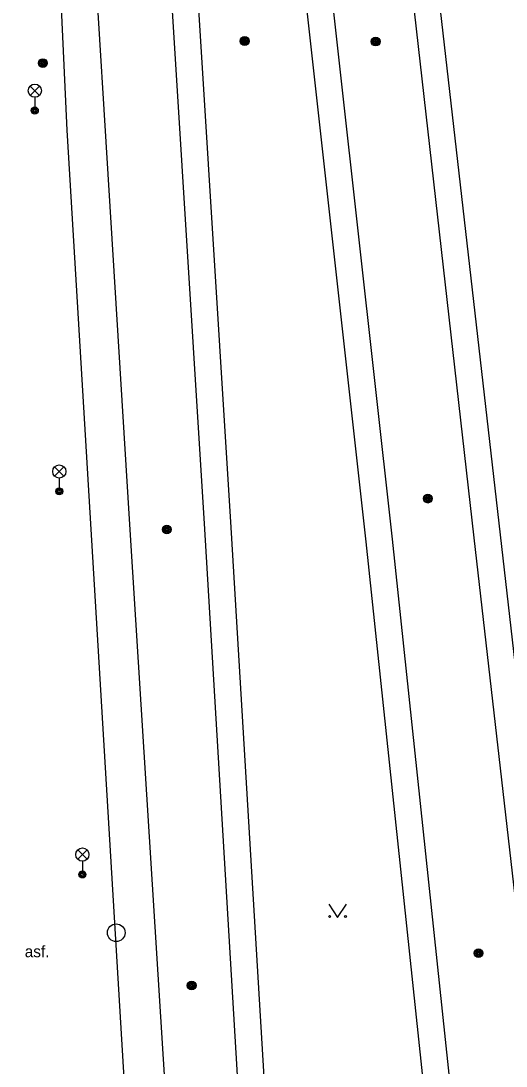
# Model space of a CAD drawing. Extents: x -599951 to -598963, y -1164095 to -1162939.
# Drawn here: x -599212.4 to -599184.9, y -1163646.4 to -1163587.2 of the extents above; entities that cross this region are included whole.
import ezdxf

# ---------------------------------------------------------------- set-up
doc = ezdxf.new("R2010")
doc.units = 0
for name, color, linetype in [('Level 11', 7, 'Continuous'), ('Level 13', 7, 'Continuous'), ('Level 25', 7, 'Continuous'), ('Level 27', 7, 'Continuous'), ('Level 33', 7, 'Continuous'), ('Level 36', 7, 'Continuous'), ('Level 40', 7, 'Continuous')]:
    doc.layers.add(name, color=color, linetype=linetype)

msp = doc.modelspace()

# ---------------------------------------------------------------- linework, layer by layer
at = {"layer": 'Level 11'}
for points in [[(-599206.17, -1163653.7), (-599209.8, -1163593.38), (-599213.54, -1163512.63), (-599213.84, -1163496.33), (-599214.13, -1163485.25)], [(-599189.36, -1163823.61), (-599189.69, -1163796.53), (-599191.33, -1163764.7), (-599192.09, -1163753.19), (-599195.83, -1163693.59), (-599200.49, -1163615.9), (-599203.73, -1163564.1), (-599205.07, -1163538.8), (-599205.4, -1163502.64)], [(-599205.4, -1163502.64), (-599201.6, -1163538.16), (-599192.85, -1163616.71), (-599185.42, -1163686.81), (-599180.49, -1163729.19)], [(-599176.47, -1163692.74), (-599177.25, -1163685.88), (-599185.21, -1163616.31), (-599194.22, -1163537.61)]]:
    msp.add_lwpolyline(points, dxfattribs=at)
at = {"layer": 'Level 13'}
for points in [[(-599191.12, -1163824.29), (-599191.19, -1163796.58), (-599192.83, -1163764.79), (-599193.59, -1163753.29), (-599197.33, -1163693.68), (-599201.99, -1163615.99), (-599205.23, -1163564.19), (-599206.57, -1163538.85), (-599206.81, -1163512.73), (-599206.44, -1163495.99), (-599204.7, -1163459.51)], [(-599191.12, -1163824.29), (-599191.19, -1163796.58), (-599192.83, -1163764.79), (-599193.59, -1163753.29), (-599197.33, -1163693.68), (-599201.99, -1163615.99), (-599205.23, -1163564.19), (-599206.57, -1163538.85), (-599206.81, -1163512.73), (-599206.44, -1163495.99), (-599204.7, -1163459.51)], [(-599177.23, -1163699.28), (-599178.74, -1163686.05), (-599186.7, -1163616.48), (-599195.66, -1163537.6), (-599200.41, -1163495.95), (-599204.7, -1163459.51)], [(-599208.62, -1163460.66), (-599210.47, -1163495.7), (-599211.19, -1163512.78), (-599210.75, -1163539.06), (-599209.44, -1163564.41), (-599206.24, -1163616.03), (-599201.34, -1163693.72), (-599197.51, -1163753.71), (-599196.88, -1163764.86), (-599195.14, -1163797.79), (-599195.48, -1163824.85)], [(-599208.62, -1163460.66), (-599210.47, -1163495.7), (-599211.19, -1163512.78), (-599210.75, -1163539.06), (-599209.44, -1163564.41), (-599206.24, -1163616.03), (-599201.34, -1163693.72), (-599197.51, -1163753.71), (-599196.88, -1163764.86), (-599195.14, -1163797.79), (-599195.48, -1163824.85)], [(-599208.62, -1163460.66), (-599204.63, -1163495.77), (-599200.11, -1163538), (-599191.36, -1163616.55), (-599183.93, -1163686.65), (-599179.8, -1163722.27)]]:
    msp.add_lwpolyline(points, dxfattribs=at)
at = {"layer": 'Level 25'}
for centre, radius in [((-599199.73, -1163588.33), 0.25), ((-599199.73, -1163588.33), 0.2), ((-599199.73, -1163588.33), 0.15), ((-599199.73, -1163588.33), 0.1), ((-599199.73, -1163588.33), 0.05), ((-599192.3, -1163588.36), 0.25), ((-599192.3, -1163588.36), 0.2), ((-599192.3, -1163588.36), 0.15), ((-599192.3, -1163588.36), 0.1), ((-599192.3, -1163588.36), 0.05), ((-599211.18, -1163589.58), 0.25), ((-599211.18, -1163589.58), 0.2), ((-599211.18, -1163589.58), 0.15), ((-599211.18, -1163589.58), 0.1), ((-599211.18, -1163589.58), 0.05), ((-599189.34, -1163614.26), 0.25), ((-599189.34, -1163614.26), 0.2), ((-599189.34, -1163614.26), 0.15), ((-599189.34, -1163614.26), 0.1), ((-599189.34, -1163614.26), 0.05), ((-599204.15, -1163616.01), 0.25), ((-599204.15, -1163616.01), 0.2), ((-599204.15, -1163616.01), 0.15), ((-599204.15, -1163616.01), 0.1), ((-599204.15, -1163616.01), 0.05), ((-599186.46, -1163640.02), 0.25), ((-599186.46, -1163640.02), 0.2), ((-599186.46, -1163640.02), 0.15), ((-599186.46, -1163640.02), 0.1), ((-599186.46, -1163640.02), 0.05), ((-599202.74, -1163641.85), 0.25), ((-599202.74, -1163641.85), 0.2), ((-599202.74, -1163641.85), 0.15), ((-599202.74, -1163641.85), 0.1), ((-599202.74, -1163641.85), 0.05)]:
    msp.add_circle(centre, radius, dxfattribs=at)
at = {"layer": 'Level 27'}
msp.add_circle((-599207.02, -1163638.86), 0.5, dxfattribs=at)
at = {"layer": 'Level 33'}
for p, q in [((-599211.905, -1163591.41), (-599211.375, -1163590.88)), ((-599211.905, -1163590.88), (-599211.375, -1163591.41)), ((-599211.64, -1163591.52), (-599211.64, -1163592.27)), ((-599210.515, -1163612.99), (-599209.985, -1163612.46)), ((-599210.515, -1163612.46), (-599209.985, -1163612.99)), ((-599210.25, -1163613.1), (-599210.25, -1163613.85)), ((-599209.205, -1163634.7), (-599208.675, -1163634.17)), ((-599209.205, -1163634.17), (-599208.675, -1163634.7)), ((-599208.94, -1163634.81), (-599208.94, -1163635.56))]:
    msp.add_line(p, q, dxfattribs=at)
for centre, radius in [((-599211.64, -1163591.145), 0.375), ((-599211.64, -1163592.27), 0.2), ((-599211.64, -1163592.27), 0.145), ((-599211.64, -1163592.27), 0.0876), ((-599210.25, -1163612.725), 0.375), ((-599210.25, -1163613.85), 0.2), ((-599210.25, -1163613.85), 0.145), ((-599210.25, -1163613.85), 0.0876), ((-599208.94, -1163634.435), 0.375), ((-599208.94, -1163635.56), 0.2), ((-599208.94, -1163635.56), 0.145), ((-599208.94, -1163635.56), 0.0876)]:
    msp.add_circle(centre, radius, dxfattribs=at)
at = {"layer": 'Level 36'}
msp.add_lwpolyline([(-599194.96, -1163637.24), (-599194.46, -1163637.99), (-599193.96, -1163637.24)], dxfattribs=at)
for centre in [(-599194.91, -1163637.94), (-599194.011, -1163637.94)]:
    msp.add_circle(centre, 0.05, dxfattribs=at)

# ---------------------------------------------------------------- texts
at = {"layer": 'Level 40'}
msp.add_text('asf.', height=0.65, dxfattribs=at).set_placement((-599212.21, -1163640.25))

doc.saveas('drawing.dxf')
